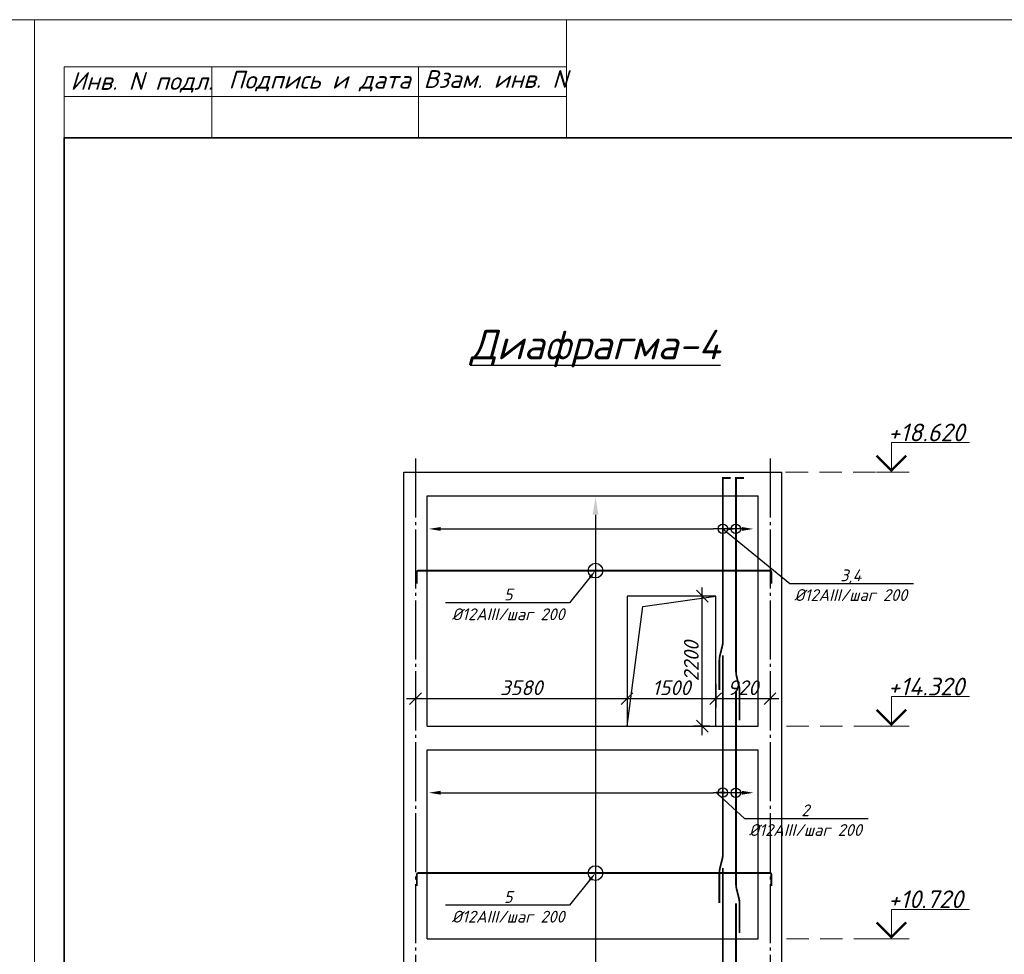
# Model space of a CAD drawing. Header units: millimetres. Extents: x -33345 to 4712671, y -3392 to 121473.
# Tile 1021 of 1056: x 4064375 to 4081035, y 88085 to 103901. Entities that reach past the tile are written whole.
import ezdxf
from ezdxf import colors
from ezdxf.entities.mleader import LeaderData, LeaderLine
from ezdxf.math import Vec2, Vec3

# ---------------------------------------------------------------- set-up
doc = ezdxf.new("R2010")
doc.units = ezdxf.units.MM
for name, pattern in [('CENTER2', [28.575, 19.05, -3.175, 3.175, -3.175]), ('DASHED', [19.05, 12.7, -6.35]), ('ГОСТ 2.303 5', [24, 20, -1.5, 1, -1.5])]:
    doc.linetypes.add(name, pattern=pattern)
doc.layers.add('00-Axes', color=1, linetype='CENTER2')
doc.layers.add('_линия', color=7, linetype='Continuous')
doc.styles.add('_text', font='isocpeui.ttf')
doc.styles.add('ISOCPEUR', font='isocpeui.ttf', dxfattribs={"height": 300})
doc.styles.get("Standard").update_dxf_attribs({"font": 'arial.ttf'})
doc.styles.add('ГОСТ 300', font='isocpeui.ttf', dxfattribs={"height": 150})
doc.styles.add('Тохир', font='isocpeui.ttf', dxfattribs={"oblique": 2, "height": 250})
doc.dimstyles.new('Islom 94', dxfattribs={"dimtxt": 250, "dimasz": 200, "dimexe": 150, "dimexo": 100, "dimgap": 60, "dimtad": 1, "dimdec": 0, "dimtxsty": '_text', "dimblk": 'OBLIQUE', "dimcen": 0, "dimdle": 150, "dimadec": 0, "dimazin": 0, "dimtfac": 1, "dimtdec": 0, "dimtmove": 0, "dimatfit": 3, "dimfxl": 1, "dimarcsym": 0})

# ---------------------------------------------------------------- blocks, each defined once
blk = doc.blocks.new('srhet')
at = {"lineweight": 20}
for p, q in [((-49805960, 24202266), (-49807960, 24202266)), ((-49806660, 24193766), (-49806660, 24202266)), ((-49805960, 24199766), (-49807160, 24199766)), ((-49805960, 24196266), (-49807160, 24196266))]:
    blk.add_line(p, q, dxfattribs=at)
blk.add_lwpolyline([(-49807960, 24193266), (-49748560, 24193266), (-49748560, 24235266), (-49807960, 24235266)], close=True, dxfattribs=at)
at = {"lineweight": 35}
blk.add_lwpolyline([(-49805960, 24193766), (-49749060, 24193766), (-49749060, 24234766), (-49805960, 24234766)], close=True, dxfattribs=at)
at = {"lineweight": 20}
blk.add_lwpolyline([(-49805960, 24193766), (-49807160, 24193766), (-49807160, 24202266)], dxfattribs=at)
at = {"layer": '_линия', "color": 18, "lineweight": 0, "char_height": 300, "attachment_point": 1, "rotation": 90, "style": 'Тохир'}
for s, insert, width in [('Взам. инв. N', (-49807106, 24199850), 2548.9), ('Подпись и дата', (-49807094, 24196549), 3227.1), ('Инв. N подл.', (-49807073, 24193874), 2427.67)]:
    blk.add_mtext(s, dxfattribs=dict(at, insert=insert, width=width))
blk = doc.blocks.new('_Oblique')
at = {"color": 0, "linetype": 'ByBlock', "lineweight": -2}
blk.add_line((-0.5, -0.5), (0.5, 0.5), dxfattribs=at)
blk = doc.blocks.new('*D3337')
at = {"color": 0, "lineweight": -2, "transparency": 16777216}
for p, q in [((4071072, 92765), (4071072, 92261)), ((4074652, 92765), (4074652, 92261)), ((4070922, 92411), (4074802, 92411))]:
    blk.add_line(p, q, dxfattribs=at)
at = {"layer": 'Defpoints', "color": 0, "transparency": 16777216}
for p in [(4071072, 92865, -3946408476), (4074652, 92865, -3946408476), (4074652, 92411)]:
    blk.add_point(p, dxfattribs=at)
at = {"color": 0, "lineweight": -2, "transparency": 16777216, "xscale": 200, "yscale": 200, "zscale": 200, "rotation": 180}
blk.add_blockref('_Oblique', (4071072, 92411), dxfattribs=at)
at = {"color": 0, "lineweight": -2, "transparency": 16777216, "xscale": 200, "yscale": 200, "zscale": 200}
blk.add_blockref('_Oblique', (4074652, 92411), dxfattribs=at)
at = {"color": 0, "lineweight": 0, "transparency": 16777216, "insert": (4072862, 92596), "char_height": 250, "attachment_point": 5, "style": '_text'}
blk.add_mtext('3580', dxfattribs=at)
blk = doc.blocks.new('*D3338')
at = {"color": 0, "lineweight": -2, "transparency": 16777216}
for p, q in [((4074652, 92765), (4074652, 92261)), ((4076152, 92662), (4076152, 92261)), ((4074502, 92411), (4076302, 92411))]:
    blk.add_line(p, q, dxfattribs=at)
at = {"layer": 'Defpoints', "color": 0, "transparency": 16777216}
for p in [(4074652, 92865, -3946408476), (4076152, 92762, -3946408476), (4076152, 92411)]:
    blk.add_point(p, dxfattribs=at)
at = {"color": 0, "lineweight": -2, "transparency": 16777216, "xscale": 200, "yscale": 200, "zscale": 200, "rotation": 180}
blk.add_blockref('_Oblique', (4074652, 92411), dxfattribs=at)
at = {"color": 0, "lineweight": -2, "transparency": 16777216, "xscale": 200, "yscale": 200, "zscale": 200}
blk.add_blockref('_Oblique', (4076152, 92411), dxfattribs=at)
at = {"color": 0, "lineweight": 0, "transparency": 16777216, "insert": (4075402, 92596), "char_height": 250, "attachment_point": 5, "style": '_text'}
blk.add_mtext('1500', dxfattribs=at)
blk = doc.blocks.new('*D3339')
at = {"color": 0, "lineweight": -2, "transparency": 16777216}
for p, q in [((4076152, 92662), (4076152, 92261)), ((4077072, 92751), (4077072, 92261)), ((4076002, 92411), (4077222, 92411))]:
    blk.add_line(p, q, dxfattribs=at)
at = {"layer": 'Defpoints', "color": 0, "transparency": 16777216}
for p in [(4077072, 92851, -3946408476), (4076152, 92762, -3946408476), (4077072, 92411)]:
    blk.add_point(p, dxfattribs=at)
at = {"color": 0, "lineweight": -2, "transparency": 16777216, "xscale": 200, "yscale": 200, "zscale": 200, "rotation": 180}
blk.add_blockref('_Oblique', (4076152, 92411), dxfattribs=at)
at = {"color": 0, "lineweight": -2, "transparency": 16777216, "xscale": 200, "yscale": 200, "zscale": 200}
blk.add_blockref('_Oblique', (4077072, 92411), dxfattribs=at)
at = {"color": 0, "lineweight": 0, "transparency": 16777216, "insert": (4076612, 92596), "char_height": 250, "attachment_point": 5, "style": '_text'}
blk.add_mtext('920', dxfattribs=at)
blk = doc.blocks.new('*D3360')
at = {"color": 0, "lineweight": -2, "transparency": 16777216}
for p, q in [((4075925, 91795), (4075925, 94295)), ((4076052, 94145), (4075775, 94145)), ((4076052, 91945), (4075775, 91945))]:
    blk.add_line(p, q, dxfattribs=at)
at = {"layer": 'Defpoints', "color": 0, "transparency": 16777216}
for p in [(4075925, 94145), (4076152, 94145, -3946408476), (4076152, 91945, -3946408476)]:
    blk.add_point(p, dxfattribs=at)
at = {"color": 0, "lineweight": -2, "transparency": 16777216, "xscale": 200, "yscale": 200, "zscale": 200}
for p, rotation in [((4075925, 94145), 90), ((4075925, 91945), 270)]:
    blk.add_blockref('_Oblique', p, dxfattribs=dict(at, rotation=rotation))
at = {"color": 0, "lineweight": 0, "transparency": 16777216, "insert": (4075740, 93045), "char_height": 250, "attachment_point": 5, "rotation": 90, "style": '_text'}
blk.add_mtext('2200', dxfattribs=at)

msp = doc.modelspace()

# ---------------------------------------------------------------- linework, layer by layer
at = {"color": 177, "lineweight": 30, "true_color": 0x293189}
for p, q in [((4070872.299, 72774.895, -3946408475.726), (4070872.299, 96244.895, -3946408475.726)), ((4070872.299, 96244.895, -3946408475.726), (4077272.299, 96244.895, -3946408475.726)), ((4077272.299, 72774.895, -3946408475.726), (4077272.299, 96244.895, -3946408475.726)), ((4071272.299, 91944.895, -3946408475.726), (4071272.299, 95844.895, -3946408475.726)), ((4071272.299, 95844.895, -3946408475.726), (4076872.299, 95844.895, -3946408475.726)), ((4076872.299, 91944.895, -3946408475.726), (4076872.299, 95844.895, -3946408475.726)), ((4071272.299, 91944.895, -3946408475.726), (4076872.299, 91944.895, -3946408475.726)), ((4071272.299, 88344.895, -3946408475.726), (4071272.299, 91544.895, -3946408475.726)), ((4071272.299, 91544.895, -3946408475.726), (4076872.299, 91544.895, -3946408475.726)), ((4076872.299, 88344.895, -3946408475.726), (4076872.299, 91544.895, -3946408475.726)), ((4071272.299, 88344.895, -3946408475.726), (4076872.299, 88344.895, -3946408475.726))]:
    msp.add_line(p, q, dxfattribs=at)
at = {"color": 18, "lineweight": 0, "true_color": 0x000000}
for p, q in [((4078874.505, 96244.895, -3946408475.726), (4079424.505, 96244.895, -3946408475.726)), ((4078874.505, 91944.89, -3946408475.726), (4079424.505, 91944.89, -3946408475.726)), ((4078874.505, 88344.89, -3946408475.726), (4079424.505, 88344.89, -3946408475.726))]:
    msp.add_line(p, q, dxfattribs=at)
at = {"color": 18, "lineweight": 0, "true_color": 0x000000, "elevation": -3946408475.726}
for points in [[(4079124.505, 96244.895), (4079124.505, 96744.895), (4080443.963, 96744.895)], [(4079124.505, 91944.89), (4079124.505, 92444.89), (4080443.963, 92444.89)], [(4079124.505, 88344.89), (4079124.505, 88844.89), (4080443.963, 88844.89)]]:
    msp.add_lwpolyline(points, dxfattribs=at)
for points in [[(4078874.505, 96523.175, 40, 40, 0), (4079124.505, 96273.175, 40, 40, 0), (4079374.505, 96523.175, 40, 40, 0)], [(4078874.505, 92223.17, 40, 40, 0), (4079124.505, 91973.17, 40, 40, 0), (4079374.505, 92223.17, 40, 40, 0)], [(4078874.505, 88623.17, 40, 40, 0), (4079124.505, 88373.17, 40, 40, 0), (4079374.505, 88623.17, 40, 40, 0)]]:
    msp.add_lwpolyline(points, format="xyseb", dxfattribs=at)
at = {"color": 5, "elevation": -4359072809.706}
for points in [[(4076213.673, 92555.449, 30, 30, 0), (4076213.673, 93055.449, 30, 30, -0.060930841), (4076224.286, 93142.218, 30, 30, 0), (4076262.827, 93297.405, 30, 30, 0.060930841), (4076273.44, 93384.175, 30, 30, 0), (4076273.44, 96144.895, 30, 30, 0), (4076405.885, 96144.895, 0, 0, 0)], [(4076555.153, 92044.726, 30, 30, 0), (4076555.153, 92544.726, 30, 30, 0.060930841), (4076544.54, 92631.495, 30, 30, 0), (4076506, 92786.682, 30, 30, -0.060930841), (4076495.386, 92873.451, 30, 30, 0), (4076495.386, 96144.895, 30, 30, 0), (4076627.831, 96144.895, 0, 0, 0)]]:
    msp.add_lwpolyline(points, format="xyseb", dxfattribs=at)
at = {"color": 215, "linetype": 'DASHED', "lineweight": 0, "ltscale": 30, "true_color": 0xa953a0, "elevation": -3946408475.726}
for points in [[(4077334.159, 96244.895), (4079365.097, 96244.895)], [(4077347.315, 91944.89), (4079365.097, 91944.89)], [(4077347.315, 88344.89), (4079365.097, 88344.89)]]:
    msp.add_lwpolyline(points, dxfattribs=at)
at = {"color": 5, "const_width": 30}
for points, elevation in [([(4071096.814, 94357.822), (4071096.814, 94557.72, -0.414213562), (4071116.814, 94577.72), (4077072.299, 94577.72, -0.414213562), (4077092.299, 94557.72), (4077092.299, 94357.988)], -7892816951.451), ([(4076273.44, 93144.895), (4076273.44, 89784.175, -0.060930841), (4076262.827, 89697.405), (4076224.286, 89542.218, 0.060930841), (4076213.673, 89455.449), (4076213.673, 88955.449)], -4359072809.706), ([(4076495.386, 92544.895), (4076495.386, 89273.451, 0.060930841), (4076506, 89186.682), (4076544.54, 89031.495, -0.060930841), (4076555.153, 88944.726), (4076555.153, 88444.726)], -4359072809.706), ([(4071096.814, 89239.926), (4071096.814, 89439.824, -0.414213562), (4071116.814, 89459.824), (4077072.299, 89459.824, -0.414213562), (4077092.299, 89439.824), (4077092.299, 89240.092)], -7892816951.451), ([(4076273.44, 89544.895), (4076273.44, 86184.175, -0.060930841), (4076262.827, 86097.405), (4076224.286, 85942.218, 0.060930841), (4076213.673, 85855.449), (4076213.673, 85355.449)], -4359072809.706), ([(4076495.386, 88944.895), (4076495.386, 85673.451, 0.060930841), (4076506, 85586.682), (4076544.54, 85431.495, -0.060930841), (4076555.153, 85344.726), (4076555.153, 84844.726)], -4359072809.706)]:
    msp.add_lwpolyline(points, format="xyb", dxfattribs=dict(at, elevation=elevation))
at = {"color": 177, "lineweight": 30, "true_color": 0x293189, "elevation": -3946408475.726}
msp.add_lwpolyline([(4074652.299, 91944.895), (4076152.299, 91944.895), (4076152.299, 94144.895), (4074652.299, 94144.895)], close=True, dxfattribs=at)
msp.add_lwpolyline([(4074652.299, 91944.895), (4074918.511, 93971.652), (4076152.299, 94144.895)], dxfattribs=at)
for centre, radius in [((4076272.42, 95286.296, -3857857035.627), 80), ((4076491.177, 95283.264, -8305481285.432), 80), ((4074117.937, 94577.72, -7892816951.451), 123.54), ((4076272.42, 90821.701, -3857857035.627), 80), ((4076491.177, 90818.669, -8305481285.432), 80), ((4074117.937, 89459.824, -7892816951.451), 123.54)]:
    msp.add_circle(centre, radius)
at = {"layer": '00-Axes', "color": 251, "linetype": 'ГОСТ 2.303 5', "ltscale": 50, "true_color": 0x636466, "elevation": -3946408475.726}
for points in [[(4071072.299, 96474.309), (4071072.299, 69799.066)], [(4077072.299, 96474.309), (4077072.299, 69799.066)]]:
    msp.add_lwpolyline(points, dxfattribs=at)

# ---------------------------------------------------------------- block references
at = {"layer": '_линия', "color": 18, "lineweight": 0, "rotation": 270}
for p in [(-20170640.753, -49704059.044), (-20128640.753, -49704059.044)]:
    msp.add_blockref('srhet', p, dxfattribs=at)

# ---------------------------------------------------------------- texts
at = {"color": 18, "lineweight": 0, "true_color": 0x000000, "style": 'ГОСТ 300'}
for s, p in [('+18.620', (4079067.37, 96766.163, -3946408475.726)), ('+14.320', (4079067.37, 92466.158, -3946408475.726)), ('+10.720', (4079067.37, 88866.158, -3946408475.726))]:
    msp.add_text(s, height=300, dxfattribs=at).set_placement(p)
at = {"ltscale": 20, "insert": (4074115.916, 98335.578, 2247315534.359), "char_height": 500, "width": 5057.40252, "attachment_point": 5, "style": '_text'}
msp.add_mtext('{\\LДиафрагма-4}', dxfattribs=at)

# ---------------------------------------------------------------- dimensions: what is measured, and where the dimension line sits
at = {"color": 177, "lineweight": 0, "true_color": 0x293189}
dim = msp.add_linear_dim(base=(4075925.099, 94144.895), p1=(4076152.299, 91944.895, -3946408475.726), p2=(4076152.299, 94144.895, -3946408475.726), angle=90, dimstyle='Islom 94', dxfattribs=at)
dim.commit()
dim.dimension.update_dxf_attribs({"geometry": '*D3360', "text_midpoint": (4075740.099, 93044.895)})
dim = msp.add_linear_dim(base=(4074652.299, 92411.377), p1=(4071072.299, 92864.915, -3946408475.726), p2=(4074652.299, 92864.915, -3946408475.726), dimstyle='Islom 94', dxfattribs=at)
dim.commit()
dim.dimension.update_dxf_attribs({"geometry": '*D3337', "text_midpoint": (4072862.299, 92596.377)})
for base, p1, p2, picture, middle in [((4076152.299, 92411.377), (4074652.299, 92864.915, -3946408475.726), (4076152.299, 92762.255, -3946408475.726), '*D3338', (4075402.299, 92596.377)), ((4077072.299, 92411.377), (4076152.299, 92762.255, -3946408475.726), (4077072.299, 92851.082, -3946408475.726), '*D3339', (4076612.299, 92596.377))]:
    dim = msp.add_linear_dim(base=base, p1=p1, p2=p2, dimstyle='Islom 94', override={"dimtmove": 1}, dxfattribs=at)
    dim.commit()
    dim.dimension.update_dxf_attribs({"geometry": picture, "text_midpoint": middle})

# ---------------------------------------------------------------- leaders
ml = msp.add_multileader_mtext('Standard')
ml.set_content('', color=256)
ml.set_leader_properties()
ml.build(insert=Vec2(0, 0))
ml.multileader.update_dxf_attribs({"text_left_attachment_type": 6, "text_right_attachment_type": 6, "dogleg_length": 0.36, "arrow_head_size": 300})
ctx = ml.context
ctx.base_point, ctx.char_height, ctx.arrow_head_size, ctx.plane_origin, ctx.plane_x_axis, ctx.plane_y_axis = Vec3(4074117.914, 82184.777, -3946408475.726), 200, 300, Vec3(4075523.288, 77613.781, -3946408475.726), Vec3(0, 1), Vec3(-1, 0)
ctx.left_attachment, ctx.right_attachment = 6, 6
notes = []
notes.append((ctx, [(0, (1, 1, 0), (4074117.914, 82189.137, -3946408475.726), (0, -1), 0.36, [(1, [(4074117.943, 77624.895, -3946408475.726)], 0, []), (0, [(4074118.425, 95823.85, -3946408475.726)], 0, [])])]))
ctx.mtext.insert, ctx.mtext.text_direction, ctx.mtext.rotation, ctx.mtext.flow_direction = Vec3(4073917.914, 82186.777, -3946408475.726), Vec3(0, 1), 1.570796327, 5
ml = msp.add_multileader_mtext('Standard')
ml.set_content('', color=256)
ml.set_leader_properties()
ml.build(insert=Vec2(0, 0))
ml.multileader.update_dxf_attribs({"text_left_attachment_type": 6, "text_right_attachment_type": 6, "dogleg_length": 0.36, "arrow_head_size": 200})
ctx = ml.context
ctx.base_point, ctx.char_height, ctx.arrow_head_size, ctx.plane_origin = Vec3(4076111.526, 95283.7, -4359072809.706), 200, 200, Vec3(4076528.499, 95458.408, -4359072809.706)
ctx.left_attachment, ctx.right_attachment = 6, 6
notes.append((ctx, [(0, (1, 1, 0), (4076115.886, 95283.7, -4359072809.706), (-1, 0), 0.36, [(1, [(4071298.769, 95283.495, -4359072809.706)], 0, []), (0, [(4076791.411, 95283.115, -4359072809.706)], 0, [])])]))
ctx.mtext.insert, ctx.mtext.flow_direction = Vec3(4076113.526, 95483.7, -4359072809.706), 5
ml = msp.add_multileader_mtext('Standard')
ml.set_content('\\A1;3,4\\P%%C12AIII/шаг 200', color=256, style='ISOCPEUR')
ml.set_leader_properties()
ml.build(insert=Vec2(0, 0))
ml.multileader.update_dxf_attribs({"text_left_attachment_type": 6, "text_right_attachment_type": 6, "arrow_head_size": 150})
ctx = ml.context
ctx.base_point, ctx.char_height, ctx.arrow_head_size, ctx.plane_origin = Vec3(4077434.494, 94357.807, -3946408475.726), 200, 150, Vec3(4079587.027, 97386.691, -3946408475.726)
ctx.left_attachment, ctx.right_attachment, ctx.text_align_type = 6, 6, 1
notes.append((ctx, [(0, (1, 1, 0), (4077403.737, 94357.807, -3946408475.726), (1, 0), 30.756, [(1, [(4076515.592, 95283.35, -3946408475.726), (4076274.218, 95286.296, -3946408475.726)], 0, [])])]))
ctx.mtext.insert, ctx.mtext.alignment, ctx.mtext.flow_direction = Vec3(4078437.554, 94597.807, -3946408475.726), 2, 5
ml = msp.add_multileader_mtext('Standard')
ml.set_content('\\A1;5\\P%%C12AIII/шаг 200', color=256, style='ISOCPEUR')
ml.set_leader_properties()
ml.build(insert=Vec2(0, 0))
ml.multileader.update_dxf_attribs({"text_left_attachment_type": 6, "text_right_attachment_type": 6, "arrow_head_size": 150})
ctx = ml.context
ctx.base_point, ctx.char_height, ctx.arrow_head_size, ctx.plane_origin = Vec3(4071638.387, 94032.682, -7892816951.451), 200, 150, Vec3(4069577.996, 94351.428, -7892816951.451)
ctx.left_attachment, ctx.right_attachment, ctx.text_align_type = 6, 6, 1
notes.append((ctx, [(0, (1, 1, 0), (4073675.264, 94032.682, -7892816951.451), (-1, 0), 30.756, [(0, [(4074117.937, 94577.72, -7892816951.451)], 0, [])])]))
ctx.mtext.insert, ctx.mtext.alignment, ctx.mtext.flow_direction = Vec3(4072641.447, 94272.682, -7892816951.451), 2, 5
ml = msp.add_multileader_mtext('Standard')
ml.set_content('', color=256)
ml.set_leader_properties()
ml.build(insert=Vec2(0, 0))
ml.multileader.update_dxf_attribs({"text_left_attachment_type": 6, "text_right_attachment_type": 6, "dogleg_length": 0.36, "arrow_head_size": 200})
ctx = ml.context
ctx.base_point, ctx.char_height, ctx.arrow_head_size, ctx.plane_origin = Vec3(4076111.526, 90819.104, -4359072809.706), 200, 200, Vec3(4076528.499, 90993.812, -4359072809.706)
ctx.left_attachment, ctx.right_attachment = 6, 6
notes.append((ctx, [(0, (1, 1, 0), (4076115.886, 90819.104, -4359072809.706), (-1, 0), 0.36, [(1, [(4071298.769, 90818.899, -4359072809.706)], 0, []), (0, [(4076791.411, 90818.519, -4359072809.706)], 0, [])])]))
ctx.mtext.insert, ctx.mtext.flow_direction = Vec3(4076113.526, 91019.104, -4359072809.706), 5
ml = msp.add_multileader_mtext('Standard')
ml.set_content('\\A1;2\\P%%C12AIII/шаг 200', color=256, style='ISOCPEUR')
ml.set_leader_properties()
ml.build(insert=Vec2(0, 0))
ml.multileader.update_dxf_attribs({"text_left_attachment_type": 6, "text_right_attachment_type": 6, "arrow_head_size": 150})
ctx = ml.context
ctx.base_point, ctx.char_height, ctx.arrow_head_size, ctx.plane_origin = Vec3(4076667.285, 90381.576, -3946408475.726), 200, 150, Vec3(4079472.247, 92922.096, -3946408475.726)
ctx.left_attachment, ctx.right_attachment, ctx.text_align_type = 6, 6, 1
notes.append((ctx, [(0, (1, 1, 0), (4076636.529, 90381.576, -3946408475.726), (1, 0), 30.756, [(1, [(4076400.812, 90818.754, -3946408475.726), (4076159.437, 90821.701, -3946408475.726)], 0, [])])]))
ctx.mtext.insert, ctx.mtext.alignment, ctx.mtext.flow_direction = Vec3(4077670.346, 90621.576, -3946408475.726), 2, 5
ml = msp.add_multileader_mtext('Standard')
ml.set_content('\\A1;5\\P%%C12AIII/шаг 200', color=256, style='ISOCPEUR')
ml.set_leader_properties()
ml.build(insert=Vec2(0, 0))
ml.multileader.update_dxf_attribs({"text_left_attachment_type": 6, "text_right_attachment_type": 6, "arrow_head_size": 150})
ctx = ml.context
ctx.base_point, ctx.char_height, ctx.arrow_head_size, ctx.plane_origin = Vec3(4071638.387, 88914.786, -7892816951.451), 200, 150, Vec3(4069577.996, 89233.532, -7892816951.451)
ctx.left_attachment, ctx.right_attachment, ctx.text_align_type = 6, 6, 1
notes.append((ctx, [(0, (1, 1, 0), (4073675.264, 88914.786, -7892816951.451), (-1, 0), 30.756, [(0, [(4074117.937, 89459.824, -7892816951.451)], 0, [])])]))
ctx.mtext.insert, ctx.mtext.alignment, ctx.mtext.flow_direction = Vec3(4072641.447, 89154.786, -7892816951.451), 2, 5
for ctx, leaders in notes:
    for number, flags, end, landing, length, lines in leaders:
        leader = LeaderData()
        leader.index, (leader.has_last_leader_line, leader.has_dogleg_vector, leader.attachment_direction) = number, flags
        leader.last_leader_point, leader.dogleg_vector, leader.dogleg_length = Vec3(end), Vec3(landing), length
        for number, points, colour, breaks in lines:
            line = LeaderLine()
            line.index, line.vertices, line.color, line.breaks = number, Vec3.list(points), colors.encode_raw_color(colour), breaks
            leader.lines.append(line)
        ctx.leaders.append(leader)

doc.saveas('drawing.dxf')
